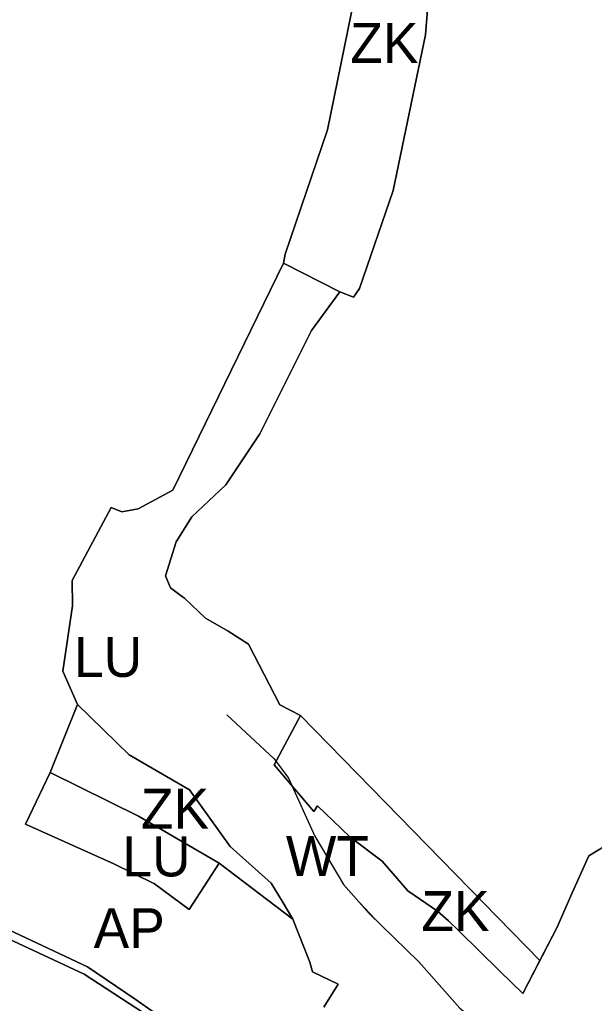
# Model space of a CAD drawing. Extents: x -555509 to -553005, y -1186756 to -1182560.
# Drawn here: x -553691.8 to -553490.3, y -1184039.1 to -1183694.3 of the extents above; entities that cross this region are included whole.
import ezdxf

# ---------------------------------------------------------------- set-up
doc = ezdxf.new("R2010")
doc.units = 0
for name, color, linetype in [('Level 26', 7, 'Continuous'), ('Level 31', 7, 'Continuous'), ('Level 59', 7, 'Continuous'), ('OBRYS_PLOCH', 7, 'Continuous'), ('stav_AP', 7, 'Continuous'), ('stav_LU', 7, 'Continuous'), ('stav_ZK', 7, 'Continuous')]:
    doc.layers.add(name, color=color, linetype=linetype)

msp = doc.modelspace()

# ---------------------------------------------------------------- linework, layer by layer
at = {"layer": 'Level 26'}
for p, q in [((-553668.01, -1184026.33), (-553705.13, -1184008.79)), ((-553651.3, -1184037.69), (-553668.01, -1184026.33)), ((-553635.01, -1184049), (-553651.3, -1184037.69))]:
    msp.add_line(p, q, dxfattribs=at)
msp.add_lwpolyline([(-553812.95, -1183975.4), (-553810.12, -1183976.41), (-553758.78, -1183991.72), (-553706.5, -1184011.48), (-553669.19, -1184028.85), (-553614.46, -1184064.51), (-553594.78, -1184077.06)], dxfattribs=at)
at = {"layer": 'Level 31'}
for points in [[(-553619.1, -1183937.95), (-553602.57, -1183953.34), (-553597.49, -1183960.12), (-553588.31, -1183980.46), (-553578.28, -1183997.41), (-553569.24, -1184007.58), (-553551.87, -1184024.53), (-553537.46, -1184040.77), (-553523.62, -1184052.35), (-553507.8, -1184067.47), (-553500.32, -1184081.03), (-553481.95, -1184108.14), (-553477.31, -1184117.18)], [(-553567.15, -1184009.62), (-553572.7, -1184003.68)]]:
    msp.add_lwpolyline(points, dxfattribs=at)
at = {"layer": 'OBRYS_PLOCH'}
for p, q in [((-553570.03, -1183665.12), (-553583.88, -1183732.87)), ((-553583.88, -1183732.87), (-553570.03, -1183665.12)), ((-553549.47, -1183699.63), (-553548.22, -1183682.87)), ((-553548.22, -1183682.87), (-553549.47, -1183699.63)), ((-553560.8, -1183754.18), (-553549.47, -1183699.63)), ((-553549.47, -1183699.63), (-553560.8, -1183754.18)), ((-553583.88, -1183732.87), (-553598.72, -1183776.49)), ((-553598.72, -1183776.49), (-553583.88, -1183732.87)), ((-553572.63, -1183788.46), (-553560.8, -1183754.18)), ((-553560.8, -1183754.18), (-553572.63, -1183788.46)), ((-553598.72, -1183776.49), (-553599.33, -1183779.63)), ((-553599.33, -1183779.63), (-553598.72, -1183776.49)), ((-553599.33, -1183779.63), (-553638.05, -1183859.17)), ((-553638.05, -1183859.17), (-553599.33, -1183779.63)), ((-553599.33, -1183779.63), (-553579.54, -1183789.62)), ((-553579.54, -1183789.62), (-553599.33, -1183779.63)), ((-553589.46, -1183803.27), (-553579.54, -1183789.62)), ((-553579.54, -1183789.62), (-553589.46, -1183803.27)), ((-553579.54, -1183789.62), (-553574.74, -1183791.55)), ((-553574.74, -1183791.55), (-553579.54, -1183789.62)), ((-553574.74, -1183791.55), (-553572.63, -1183788.46)), ((-553572.63, -1183788.46), (-553574.74, -1183791.55)), ((-553607.57, -1183839.44), (-553589.46, -1183803.27)), ((-553589.46, -1183803.27), (-553607.57, -1183839.44)), ((-553619.44, -1183857.32), (-553607.57, -1183839.44)), ((-553607.57, -1183839.44), (-553619.44, -1183857.32)), ((-553638.05, -1183859.17), (-553650.17, -1183865.76)), ((-553650.17, -1183865.76), (-553638.05, -1183859.17)), ((-553631.4, -1183868.6), (-553619.44, -1183857.32)), ((-553619.44, -1183857.32), (-553631.4, -1183868.6)), ((-553659.67, -1183865.22), (-553673.4, -1183890.9)), ((-553673.4, -1183890.9), (-553659.67, -1183865.22)), ((-553655.99, -1183866.78), (-553659.67, -1183865.22)), ((-553659.67, -1183865.22), (-553655.99, -1183866.78)), ((-553650.17, -1183865.76), (-553655.99, -1183866.78)), ((-553655.99, -1183866.78), (-553650.17, -1183865.76)), ((-553636.95, -1183877.35), (-553631.4, -1183868.6)), ((-553631.4, -1183868.6), (-553636.95, -1183877.35)), ((-553640.65, -1183889.28), (-553636.95, -1183877.35)), ((-553636.95, -1183877.35), (-553640.65, -1183889.28)), ((-553673.4, -1183890.9), (-553673.2, -1183899.7)), ((-553673.2, -1183899.7), (-553673.4, -1183890.9)), ((-553638.87, -1183893.41), (-553640.65, -1183889.28)), ((-553640.65, -1183889.28), (-553638.87, -1183893.41)), ((-553634.67, -1183896.58), (-553638.87, -1183893.41)), ((-553638.87, -1183893.41), (-553634.67, -1183896.58)), ((-553634, -1183897.09), (-553634.67, -1183896.58)), ((-553634.67, -1183896.58), (-553634, -1183897.09)), ((-553626.65, -1183904.05), (-553634, -1183897.09)), ((-553634, -1183897.09), (-553626.65, -1183904.05)), ((-553673.2, -1183899.7), (-553676.66, -1183922.68)), ((-553676.66, -1183922.68), (-553673.2, -1183899.7)), ((-553618.67, -1183908.59), (-553626.65, -1183904.05)), ((-553626.65, -1183904.05), (-553618.67, -1183908.59)), ((-553611.55, -1183913.18), (-553618.67, -1183908.59)), ((-553618.67, -1183908.59), (-553611.55, -1183913.18)), ((-553606.03, -1183923.81), (-553611.55, -1183913.18)), ((-553611.55, -1183913.18), (-553606.03, -1183923.81)), ((-553676.66, -1183922.68), (-553671.53, -1183934.39)), ((-553671.53, -1183934.39), (-553676.66, -1183922.68)), ((-553600.54, -1183934.49), (-553606.03, -1183923.81)), ((-553606.03, -1183923.81), (-553600.54, -1183934.49)), ((-553671.53, -1183934.39), (-553681.07, -1183958.12)), ((-553681.07, -1183958.12), (-553671.53, -1183934.39)), ((-553653.4, -1183951.97), (-553671.53, -1183934.39)), ((-553671.53, -1183934.39), (-553653.4, -1183951.97)), ((-553593.32, -1183938.23), (-553600.54, -1183934.49)), ((-553600.54, -1183934.49), (-553593.32, -1183938.23)), ((-553593.32, -1183938.23), (-553602.58, -1183955.5)), ((-553602.58, -1183955.5), (-553593.32, -1183938.23)), ((-553509.43, -1184024.11), (-553593.32, -1183938.23)), ((-553593.32, -1183938.23), (-553509.43, -1184024.11)), ((-553632.23, -1183964.29), (-553653.4, -1183951.97)), ((-553653.4, -1183951.97), (-553632.23, -1183964.29)), ((-553602.58, -1183955.5), (-553588.59, -1183971.9)), ((-553588.59, -1183971.9), (-553602.58, -1183955.5)), ((-553681.07, -1183958.12), (-553689.7, -1183976.31)), ((-553689.7, -1183976.31), (-553681.07, -1183958.12)), ((-553681.07, -1183958.12), (-553650.07, -1183973.46)), ((-553650.07, -1183973.46), (-553681.07, -1183958.12)), ((-553617.93, -1183984.14), (-553632.23, -1183964.29)), ((-553632.23, -1183964.29), (-553617.93, -1183984.14)), ((-553588.59, -1183971.9), (-553587.36, -1183969.84)), ((-553587.36, -1183969.84), (-553588.59, -1183971.9)), ((-553587.36, -1183969.84), (-553581.82, -1183975.15)), ((-553581.82, -1183975.15), (-553587.36, -1183969.84)), ((-553650.07, -1183973.46), (-553621.85, -1183989.98)), ((-553621.85, -1183989.98), (-553650.07, -1183973.46)), ((-553689.7, -1183976.31), (-553658.74, -1183990.2)), ((-553658.74, -1183990.2), (-553689.7, -1183976.31)), ((-553581.82, -1183975.15), (-553576.03, -1183980.7)), ((-553576.03, -1183980.7), (-553581.82, -1183975.15)), ((-553576.03, -1183980.7), (-553564.69, -1183989.23)), ((-553564.69, -1183989.23), (-553576.03, -1183980.7)), ((-553617.93, -1183984.14), (-553603.55, -1183996.96)), ((-553481.72, -1183980.97), (-553492.27, -1183987.37)), ((-553492.27, -1183987.37), (-553481.72, -1183980.97)), ((-553492.27, -1183987.37), (-553498.05, -1184000.33)), ((-553498.05, -1184000.33), (-553492.27, -1183987.37)), ((-553658.74, -1183990.2), (-553644.53, -1183997.23)), ((-553644.53, -1183997.23), (-553658.74, -1183990.2)), ((-553632.37, -1184006.24), (-553621.85, -1183989.98)), ((-553621.85, -1183989.98), (-553632.37, -1184006.24)), ((-553596.03, -1184009.58), (-553621.85, -1183989.98)), ((-553564.69, -1183989.23), (-553555.65, -1183999.65)), ((-553555.65, -1183999.65), (-553564.69, -1183989.23)), ((-553644.53, -1183997.23), (-553632.37, -1184006.24)), ((-553632.37, -1184006.24), (-553644.53, -1183997.23)), ((-553603.55, -1183996.96), (-553599.79, -1184003.27)), ((-553555.65, -1183999.65), (-553545.23, -1184006.74)), ((-553545.23, -1184006.74), (-553555.65, -1183999.65)), ((-553498.05, -1184000.33), (-553503.5, -1184012.68)), ((-553503.5, -1184012.68), (-553498.05, -1184000.33)), ((-553599.79, -1184003.27), (-553596.03, -1184009.58)), ((-553545.23, -1184006.74), (-553541.42, -1184010.2)), ((-553541.42, -1184010.2), (-553545.23, -1184006.74)), ((-553668.01, -1184026.33), (-553705.13, -1184008.79)), ((-553705.13, -1184008.79), (-553668.01, -1184026.33)), ((-553596.03, -1184009.58), (-553590.07, -1184024.62)), ((-553590.07, -1184024.62), (-553596.03, -1184009.58)), ((-553541.42, -1184010.2), (-553537.86, -1184013.68)), ((-553537.86, -1184013.68), (-553541.42, -1184010.2)), ((-553537.86, -1184013.68), (-553523.47, -1184027.78)), ((-553523.47, -1184027.78), (-553537.86, -1184013.68)), ((-553503.5, -1184012.68), (-553515.42, -1184035.66)), ((-553509.43, -1184024.11), (-553503.5, -1184012.68)), ((-553590.07, -1184024.62), (-553589.07, -1184028.06)), ((-553589.07, -1184028.06), (-553590.07, -1184024.62)), ((-553515.42, -1184035.66), (-553509.43, -1184024.11)), ((-553651.3, -1184037.69), (-553668.01, -1184026.33)), ((-553668.01, -1184026.33), (-553651.3, -1184037.69)), ((-553589.07, -1184028.06), (-553580.1, -1184032.43)), ((-553580.1, -1184032.43), (-553589.07, -1184028.06)), ((-553523.47, -1184027.78), (-553515.42, -1184035.66)), ((-553515.42, -1184035.66), (-553523.47, -1184027.78)), ((-553580.1, -1184032.43), (-553585.19, -1184040.49)), ((-553585.19, -1184040.49), (-553580.1, -1184032.43)), ((-553635.01, -1184049), (-553651.3, -1184037.69)), ((-553651.3, -1184037.69), (-553635.01, -1184049))]:
    msp.add_line(p, q, dxfattribs=at)
for points in [[(-553593.32, -1183938.23), (-553509.43, -1184024.11)], [(-553812.95, -1183975.4), (-553810.12, -1183976.41), (-553758.78, -1183991.72), (-553706.5, -1184011.48), (-553669.19, -1184028.85), (-553614.46, -1184064.51), (-553594.78, -1184077.06)], [(-553594.78, -1184077.06), (-553614.46, -1184064.51), (-553669.19, -1184028.85), (-553706.5, -1184011.48), (-553758.78, -1183991.72), (-553810.12, -1183976.41), (-553812.95, -1183975.4)], [(-553599.79, -1184003.27), (-553603.55, -1183996.96), (-553617.93, -1183984.14)], [(-553621.85, -1183989.98), (-553596.03, -1184009.58), (-553599.79, -1184003.27)]]:
    msp.add_lwpolyline(points, dxfattribs=at)
at = {"layer": 'stav_AP'}
for p, q in [((-553583.88, -1183732.87), (-553570.03, -1183665.12)), ((-553548.22, -1183682.87), (-553549.47, -1183699.63)), ((-553549.47, -1183699.63), (-553560.8, -1183754.18)), ((-553598.72, -1183776.49), (-553583.88, -1183732.87)), ((-553560.8, -1183754.18), (-553572.63, -1183788.46)), ((-553599.33, -1183779.63), (-553598.72, -1183776.49)), ((-553638.05, -1183859.17), (-553599.33, -1183779.63)), ((-553579.54, -1183789.62), (-553589.46, -1183803.27)), ((-553574.74, -1183791.55), (-553579.54, -1183789.62)), ((-553572.63, -1183788.46), (-553574.74, -1183791.55)), ((-553589.46, -1183803.27), (-553607.57, -1183839.44)), ((-553607.57, -1183839.44), (-553619.44, -1183857.32)), ((-553650.17, -1183865.76), (-553638.05, -1183859.17)), ((-553619.44, -1183857.32), (-553631.4, -1183868.6)), ((-553673.4, -1183890.9), (-553659.67, -1183865.22)), ((-553659.67, -1183865.22), (-553655.99, -1183866.78)), ((-553655.99, -1183866.78), (-553650.17, -1183865.76)), ((-553631.4, -1183868.6), (-553636.95, -1183877.35)), ((-553636.95, -1183877.35), (-553640.65, -1183889.28)), ((-553673.2, -1183899.7), (-553673.4, -1183890.9)), ((-553640.65, -1183889.28), (-553638.87, -1183893.41)), ((-553638.87, -1183893.41), (-553634.67, -1183896.58)), ((-553634.67, -1183896.58), (-553634, -1183897.09)), ((-553634, -1183897.09), (-553626.65, -1183904.05)), ((-553676.66, -1183922.68), (-553673.2, -1183899.7)), ((-553626.65, -1183904.05), (-553618.67, -1183908.59)), ((-553618.67, -1183908.59), (-553611.55, -1183913.18)), ((-553611.55, -1183913.18), (-553606.03, -1183923.81)), ((-553671.53, -1183934.39), (-553676.66, -1183922.68)), ((-553606.03, -1183923.81), (-553600.54, -1183934.49)), ((-553681.07, -1183958.12), (-553671.53, -1183934.39)), ((-553600.54, -1183934.49), (-553593.32, -1183938.23)), ((-553593.32, -1183938.23), (-553509.43, -1184024.11)), ((-553689.7, -1183976.31), (-553681.07, -1183958.12)), ((-553658.74, -1183990.2), (-553689.7, -1183976.31)), ((-553492.27, -1183987.37), (-553481.72, -1183980.97)), ((-553498.05, -1184000.33), (-553492.27, -1183987.37)), ((-553644.53, -1183997.23), (-553658.74, -1183990.2)), ((-553621.85, -1183989.98), (-553632.37, -1184006.24)), ((-553596.03, -1184009.58), (-553621.85, -1183989.98)), ((-553632.37, -1184006.24), (-553644.53, -1183997.23)), ((-553503.5, -1184012.68), (-553498.05, -1184000.33)), ((-553705.13, -1184008.79), (-553668.01, -1184026.33)), ((-553590.07, -1184024.62), (-553596.03, -1184009.58)), ((-553509.43, -1184024.11), (-553503.5, -1184012.68)), ((-553589.07, -1184028.06), (-553590.07, -1184024.62)), ((-553668.01, -1184026.33), (-553651.3, -1184037.69)), ((-553580.1, -1184032.43), (-553589.07, -1184028.06)), ((-553585.19, -1184040.49), (-553580.1, -1184032.43)), ((-553651.3, -1184037.69), (-553635.01, -1184049))]:
    msp.add_line(p, q, dxfattribs=at)
msp.add_lwpolyline([(-553594.78, -1184077.06), (-553614.46, -1184064.51), (-553669.19, -1184028.85), (-553706.5, -1184011.48), (-553758.78, -1183991.72), (-553810.12, -1183976.41), (-553812.95, -1183975.4)], dxfattribs=at)
at = {"layer": 'stav_LU'}
for p, q in [((-553599.33, -1183779.63), (-553638.05, -1183859.17)), ((-553579.54, -1183789.62), (-553599.33, -1183779.63)), ((-553589.46, -1183803.27), (-553579.54, -1183789.62)), ((-553607.57, -1183839.44), (-553589.46, -1183803.27)), ((-553619.44, -1183857.32), (-553607.57, -1183839.44)), ((-553638.05, -1183859.17), (-553650.17, -1183865.76)), ((-553631.4, -1183868.6), (-553619.44, -1183857.32)), ((-553659.67, -1183865.22), (-553673.4, -1183890.9)), ((-553655.99, -1183866.78), (-553659.67, -1183865.22)), ((-553650.17, -1183865.76), (-553655.99, -1183866.78)), ((-553636.95, -1183877.35), (-553631.4, -1183868.6)), ((-553640.65, -1183889.28), (-553636.95, -1183877.35)), ((-553673.4, -1183890.9), (-553673.2, -1183899.7)), ((-553638.87, -1183893.41), (-553640.65, -1183889.28)), ((-553634.67, -1183896.58), (-553638.87, -1183893.41)), ((-553634, -1183897.09), (-553634.67, -1183896.58)), ((-553626.65, -1183904.05), (-553634, -1183897.09)), ((-553673.2, -1183899.7), (-553676.66, -1183922.68)), ((-553618.67, -1183908.59), (-553626.65, -1183904.05)), ((-553611.55, -1183913.18), (-553618.67, -1183908.59)), ((-553606.03, -1183923.81), (-553611.55, -1183913.18)), ((-553676.66, -1183922.68), (-553671.53, -1183934.39)), ((-553600.54, -1183934.49), (-553606.03, -1183923.81)), ((-553671.53, -1183934.39), (-553653.4, -1183951.97)), ((-553593.32, -1183938.23), (-553600.54, -1183934.49)), ((-553602.58, -1183955.5), (-553593.32, -1183938.23)), ((-553653.4, -1183951.97), (-553632.23, -1183964.29)), ((-553588.59, -1183971.9), (-553602.58, -1183955.5)), ((-553681.07, -1183958.12), (-553689.7, -1183976.31)), ((-553650.07, -1183973.46), (-553681.07, -1183958.12)), ((-553632.23, -1183964.29), (-553617.93, -1183984.14)), ((-553587.36, -1183969.84), (-553588.59, -1183971.9)), ((-553581.82, -1183975.15), (-553587.36, -1183969.84)), ((-553621.85, -1183989.98), (-553650.07, -1183973.46)), ((-553689.7, -1183976.31), (-553658.74, -1183990.2)), ((-553576.03, -1183980.7), (-553581.82, -1183975.15)), ((-553564.69, -1183989.23), (-553576.03, -1183980.7)), ((-553617.93, -1183984.14), (-553603.55, -1183996.96)), ((-553481.72, -1183980.97), (-553492.27, -1183987.37)), ((-553492.27, -1183987.37), (-553498.05, -1184000.33)), ((-553658.74, -1183990.2), (-553644.53, -1183997.23)), ((-553632.37, -1184006.24), (-553621.85, -1183989.98)), ((-553555.65, -1183999.65), (-553564.69, -1183989.23)), ((-553644.53, -1183997.23), (-553632.37, -1184006.24)), ((-553603.55, -1183996.96), (-553599.79, -1184003.27)), ((-553545.23, -1184006.74), (-553555.65, -1183999.65)), ((-553498.05, -1184000.33), (-553503.5, -1184012.68)), ((-553599.79, -1184003.27), (-553596.03, -1184009.58)), ((-553541.42, -1184010.2), (-553545.23, -1184006.74)), ((-553596.03, -1184009.58), (-553590.07, -1184024.62)), ((-553537.86, -1184013.68), (-553541.42, -1184010.2)), ((-553523.47, -1184027.78), (-553537.86, -1184013.68)), ((-553503.5, -1184012.68), (-553515.42, -1184035.66)), ((-553590.07, -1184024.62), (-553589.07, -1184028.06)), ((-553589.07, -1184028.06), (-553580.1, -1184032.43)), ((-553515.42, -1184035.66), (-553523.47, -1184027.78)), ((-553580.1, -1184032.43), (-553585.19, -1184040.49))]:
    msp.add_line(p, q, dxfattribs=at)
at = {"layer": 'stav_ZK'}
for p, q in [((-553570.03, -1183665.12), (-553583.88, -1183732.87)), ((-553549.47, -1183699.63), (-553548.22, -1183682.87)), ((-553560.8, -1183754.18), (-553549.47, -1183699.63)), ((-553583.88, -1183732.87), (-553598.72, -1183776.49)), ((-553572.63, -1183788.46), (-553560.8, -1183754.18)), ((-553598.72, -1183776.49), (-553599.33, -1183779.63)), ((-553599.33, -1183779.63), (-553579.54, -1183789.62)), ((-553579.54, -1183789.62), (-553574.74, -1183791.55)), ((-553574.74, -1183791.55), (-553572.63, -1183788.46)), ((-553671.53, -1183934.39), (-553681.07, -1183958.12)), ((-553653.4, -1183951.97), (-553671.53, -1183934.39)), ((-553593.32, -1183938.23), (-553602.58, -1183955.5)), ((-553509.43, -1184024.11), (-553593.32, -1183938.23)), ((-553632.23, -1183964.29), (-553653.4, -1183951.97)), ((-553602.58, -1183955.5), (-553588.59, -1183971.9)), ((-553681.07, -1183958.12), (-553650.07, -1183973.46)), ((-553617.93, -1183984.14), (-553632.23, -1183964.29)), ((-553588.59, -1183971.9), (-553587.36, -1183969.84)), ((-553587.36, -1183969.84), (-553581.82, -1183975.15)), ((-553650.07, -1183973.46), (-553621.85, -1183989.98)), ((-553581.82, -1183975.15), (-553576.03, -1183980.7)), ((-553576.03, -1183980.7), (-553564.69, -1183989.23)), ((-553564.69, -1183989.23), (-553555.65, -1183999.65)), ((-553555.65, -1183999.65), (-553545.23, -1184006.74)), ((-553545.23, -1184006.74), (-553541.42, -1184010.2)), ((-553541.42, -1184010.2), (-553537.86, -1184013.68)), ((-553537.86, -1184013.68), (-553523.47, -1184027.78)), ((-553515.42, -1184035.66), (-553509.43, -1184024.11)), ((-553523.47, -1184027.78), (-553515.42, -1184035.66))]:
    msp.add_line(p, q, dxfattribs=at)
for points in [[(-553593.32, -1183938.23), (-553509.43, -1184024.11)], [(-553599.79, -1184003.27), (-553603.55, -1183996.96), (-553617.93, -1183984.14)], [(-553621.85, -1183989.98), (-553596.03, -1184009.58), (-553599.79, -1184003.27)]]:
    msp.add_lwpolyline(points, dxfattribs=at)

# ---------------------------------------------------------------- texts
at = {"layer": 'Level 59'}
for s, p in [('ZK', (-553575.89, -1183709.41)), ('LU', (-553672.72, -1183924.67)), ('ZK', (-553649.28, -1183977.87)), ('LU', (-553655.77, -1183994.6)), ('WT', (-553598.43, -1183994.47)), ('ZK', (-553550.95, -1184013.76)), ('AP', (-553665.86, -1184019.74))]:
    msp.add_text(s, height=14, dxfattribs=at).set_placement(p)

doc.saveas('drawing.dxf')
